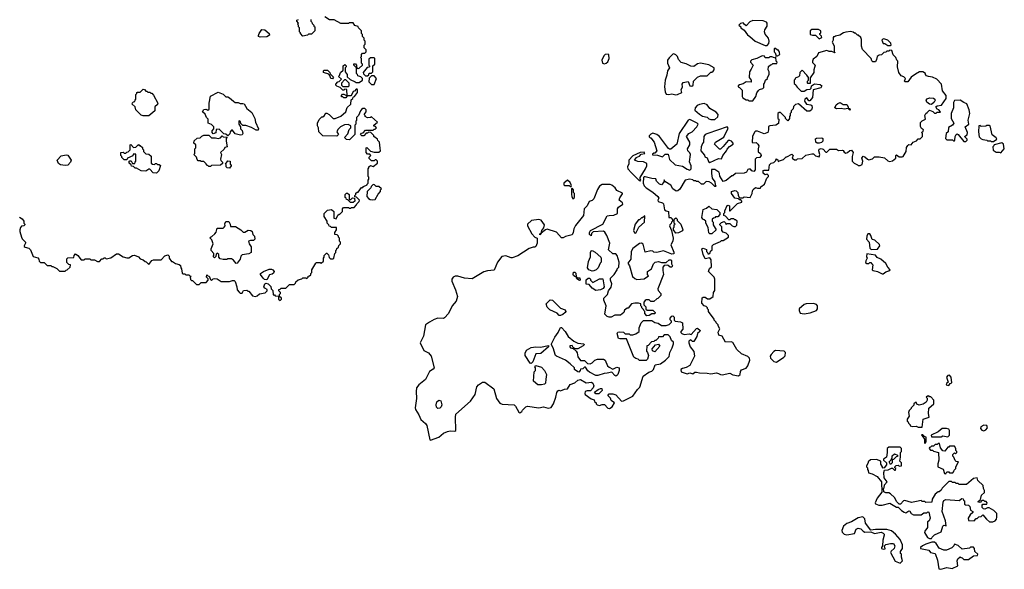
# Model space of a CAD drawing. Extents: x 1966327 to 2147849, y 395140 to 552178.
# Tile 273 of 316: x 2096057 to 2106410, y 416268 to 422041. Entities that reach past the tile are written whole.
import ezdxf

# ---------------------------------------------------------------- set-up
doc = ezdxf.new("R2010")
doc.units = 0

msp = doc.modelspace()

# ---------------------------------------------------------------- linework, layer by layer
at = {"layer": '0CON20XD'}
for points in [[(2098624, 419235), (2098635, 419268), (2098645, 419272), (2098670, 419265), (2098698, 419238), (2098700, 419215), (2098720, 419195), (2098722, 419152), (2098735, 419150), (2098745, 419140), (2098778, 419138), (2098780, 419105), (2098795, 419090), (2098810, 419105), (2098810, 419115), (2098790, 419135), (2098790, 419155), (2098800, 419165), (2098800, 419175), (2098782, 419192), (2098782, 419208), (2098795, 419210), (2098805, 419220), (2098855, 419220), (2098895, 419260), (2098945, 419260), (2098958, 419272), (2098962, 419288), (2098985, 419310), (2099025, 419320), (2099035, 419330), (2099065, 419330), (2099078, 419322), (2099090, 419335), (2099092, 419348), (2099105, 419350), (2099118, 419362), (2099120, 419375), (2099130, 419385), (2099130, 419415), (2099170, 419485), (2099175, 419490), (2099215, 419490), (2099228, 419482), (2099250, 419505), (2099250, 419535), (2099260, 419545), (2099260, 419565), (2099282, 419588), (2099288, 419588), (2099305, 419570), (2099313, 419543), (2099325, 419530), (2099355, 419530), (2099360, 419535), (2099370, 419585), (2099380, 419595), (2099380, 419615), (2099390, 419625), (2099392, 419638), (2099408, 419652), (2099412, 419668), (2099430, 419685), (2099430, 419705), (2099420, 419715), (2099420, 419745), (2099410, 419755), (2099408, 419768), (2099395, 419780), (2099370, 419785), (2099370, 419805), (2099390, 419835), (2099388, 419858), (2099335, 419860), (2099325, 419870), (2099312, 419872), (2099308, 419888), (2099290, 419905), (2099290, 419925), (2099260, 419975), (2099260, 420005), (2099295, 420040), (2099337, 420047), (2099360, 420025), (2099360, 419955), (2099385, 419950), (2099402, 419988), (2099415, 420000), (2099425, 420000), (2099450, 420025), (2099450, 420055), (2099462, 420068), (2099515, 420070), (2099525, 420060), (2099535, 420060), (2099545, 420070), (2099575, 420070), (2099600, 420095), (2099602, 420108), (2099628, 420132), (2099630, 420145), (2099598, 420178), (2099582, 420182), (2099580, 420195), (2099590, 420205), (2099592, 420218), (2099605, 420230), (2099615, 420230), (2099652, 420278), (2099665, 420280), (2099672, 420288), (2099710, 420305), (2099710, 420315), (2099720, 420325), (2099720, 420355), (2099728, 420365), (2099727, 420387), (2099720, 420395), (2099720, 420475), (2099730, 420485), (2099730, 420495), (2099745, 420510), (2099775, 420500), (2099820, 420535), (2099820, 420555), (2099805, 420570), (2099795, 420570), (2099785, 420560), (2099755, 420560), (2099732, 420582), (2099732, 420598), (2099750, 420615), (2099738, 420628), (2099715, 420630), (2099700, 420645), (2099700, 420695), (2099708, 420698), (2099745, 420660), (2099785, 420648), (2099835, 420650), (2099850, 420665), (2099848, 420692), (2099840, 420755), (2099822, 420772), (2099820, 420785), (2099780, 420815), (2099780, 420825), (2099748, 420858), (2099725, 420860), (2099715, 420850), (2099702, 420848), (2099675, 420820), (2099655, 420820), (2099640, 420835), (2099652, 420848), (2099668, 420852), (2099695, 420880), (2099775, 420880), (2099785, 420890), (2099795, 420890), (2099810, 420905), (2099798, 420918), (2099782, 420922), (2099780, 420935), (2099820, 420965), (2099755, 421020), (2099747, 421013), (2099715, 421010), (2099690, 421025), (2099690, 421035), (2099680, 421045), (2099700, 421075), (2099700, 421095), (2099685, 421110), (2099665, 421110), (2099652, 421098), (2099640, 421085), (2099620, 421035), (2099600, 421015), (2099597, 420983), (2099590, 420975), (2099590, 420945), (2099580, 420935), (2099580, 420835), (2099525, 420780), (2099493, 420783), (2099472, 420805), (2099508, 420842), (2099521, 420889), (2099540, 420905), (2099538, 420928), (2099512, 420942), (2099473, 420937), (2099430, 420915), (2099401, 420889), (2099392, 420865), (2099408, 420835), (2099392, 420818), (2099245, 420822), (2099202, 420865), (2099198, 420905), (2099188, 420925), (2099188, 420955), (2099207, 420993), (2099235, 421020), (2099245, 421020), (2099258, 421032), (2099270, 421045), (2099272, 421058), (2099285, 421060), (2099310, 421045), (2099353, 421003), (2099375, 421002), (2099435, 421028), (2099486, 421074), (2099502, 421118), (2099538, 421155), (2099542, 421198), (2099560, 421215), (2099562, 421228), (2099576, 421234), (2099610, 421275), (2099610, 421305), (2099605, 421310), (2099595, 421310), (2099578, 421292), (2099562, 421288), (2099550, 421255), (2099538, 421242), (2099500, 421240), (2099488, 421222), (2099465, 421220), (2099455, 421230), (2099442, 421232), (2099440, 421245), (2099452, 421258), (2099465, 421260), (2099500, 421240), (2099498, 421308), (2099475, 421310), (2099465, 421300), (2099455, 421300), (2099428, 421328), (2099392, 421342), (2099380, 421355), (2099380, 421365), (2099402, 421388), (2099418, 421392), (2099440, 421415), (2099410, 421445), (2099420, 421455), (2099430, 421485), (2099458, 421512), (2099460, 421555), (2099475, 421570), (2099490, 421555), (2099490, 421545), (2099480, 421535), (2099480, 421495), (2099500, 421465), (2099502, 421442), (2099532, 421412), (2099585, 421390), (2099595, 421380), (2099625, 421380), (2099660, 421405), (2099660, 421425), (2099645, 421440), (2099612, 421452), (2099610, 421465), (2099600, 421475), (2099600, 421540), (2099592, 421542), (2099570, 421565), (2099572, 421578), (2099588, 421578), (2099600, 421565), (2099600, 421540), (2099615, 421530), (2099628, 421532), (2099660, 421565), (2099660, 421575), (2099650, 421585), (2099650, 421635), (2099642, 421645), (2099650, 421655), (2099650, 421675), (2099662, 421688), (2099685, 421690), (2099700, 421705), (2099700, 421725), (2099680, 421745), (2099680, 421775), (2099690, 421785), (2099690, 421815), (2099680, 421825), (2099678, 421848), (2099660, 421865), (2099660, 421885), (2099650, 421895), (2099650, 421925), (2099620, 421955), (2099615, 421970), (2099582, 421982), (2099565, 422010), (2099525, 422010), (2099515, 422000), (2099435, 422000), (2099365, 422040), (2099315, 422040), (2099265, 422070)], [(2099120, 422045), (2099120, 422025), (2099130, 422015), (2099132, 422002), (2099150, 421985), (2099150, 421975), (2099160, 421965), (2099160, 421925), (2099125, 421890), (2099095, 421890), (2099085, 421880), (2099035, 421870), (2099010, 421895), (2099010, 421905), (2099000, 421915), (2099000, 421955), (2098990, 421965), (2098990, 421985), (2098980, 421995), (2098990, 422005), (2098970, 422025), (2098972, 422038), (2098988, 422042)], [(2103915, 421772), (2103935, 421790), (2103937, 421815), (2103929, 421849), (2103895, 421890), (2103890, 421915), (2103893, 421935), (2103918, 421975), (2103918, 422005), (2103910, 422015), (2103875, 422030), (2103765, 422032), (2103735, 422018), (2103695, 421978), (2103674, 421994), (2103665, 422010), (2103635, 422000), (2103620, 421985), (2103640, 421965), (2103640, 421955), (2103675, 421930), (2103711, 421881), (2103736, 421866), (2103790, 421815), (2103895, 421772), (2103915, 421772)], [(2098585, 421858), (2098570, 421865), (2098568, 421875), (2098577, 421895), (2098605, 421938), (2098634, 421934), (2098682, 421895), (2098685, 421880), (2098655, 421862), (2098585, 421858)], [(2100375, 417624), (2100465, 417656), (2100515, 417696), (2100555, 417714), (2100585, 417721), (2100632, 417718), (2100643, 417725), (2100639, 417865), (2100644, 417896), (2100797, 418035), (2100847, 418105), (2100864, 418186), (2100883, 418207), (2100925, 418234), (2100948, 418235), (2101043, 418165), (2101072, 418062), (2101105, 418012), (2101132, 418002), (2101255, 417994), (2101272, 417982), (2101305, 417918), (2101315, 417912), (2101338, 417925), (2101345, 417940), (2101380, 417975), (2101395, 417980), (2101516, 417964), (2101565, 417974), (2101615, 417960), (2101644, 417966), (2101670, 418005), (2101693, 418077), (2101704, 418126), (2101715, 418142), (2101725, 418148), (2101745, 418143), (2101785, 418160), (2101817, 418163), (2101845, 418208), (2101895, 418228), (2101926, 418254), (2101955, 418262), (2102015, 418228), (2102068, 418235), (2102082, 418222), (2102093, 418195), (2102088, 418175), (2102058, 418142), (2102025, 418142), (2102002, 418135), (2101998, 418115), (2102004, 418104), (2102065, 418060), (2102098, 418048), (2102102, 418032), (2102118, 418018), (2102120, 418005), (2102130, 417995), (2102155, 417988), (2102181, 417999), (2102207, 417997), (2102241, 417961), (2102260, 417955), (2102287, 417975), (2102310, 418015), (2102275, 418040), (2102270, 418065), (2102240, 418095), (2102255, 418110), (2102295, 418112), (2102325, 418100), (2102385, 418034), (2102405, 418036), (2102504, 418086), (2102552, 418158), (2102578, 418182), (2102612, 418298), (2102673, 418337), (2102705, 418348), (2102720, 418365), (2102738, 418415), (2102795, 418426), (2102847, 418465), (2102886, 418504), (2102892, 418545), (2102918, 418595), (2102930, 418635), (2102930, 418655), (2102912, 418672), (2102898, 418708), (2102875, 418730), (2102835, 418730), (2102815, 418710), (2102775, 418710), (2102770, 418695), (2102745, 418670), (2102735, 418670), (2102725, 418660), (2102702, 418658), (2102665, 418620), (2102650, 418615), (2102648, 418558), (2102660, 418545), (2102668, 418515), (2102660, 418475), (2102645, 418460), (2102575, 418460), (2102560, 418475), (2102535, 418482), (2102516, 418496), (2102438, 418688), (2102367, 418687), (2102353, 418693), (2102338, 418745), (2102345, 418758), (2102365, 418762), (2102405, 418760), (2102425, 418740), (2102465, 418740), (2102475, 418730), (2102505, 418730), (2102535, 418740), (2102570, 418765), (2102570, 418805), (2102592, 418858), (2102615, 418880), (2102705, 418880), (2102735, 418860), (2102772, 418852), (2102805, 418830), (2102855, 418828), (2102885, 418840), (2102910, 418865), (2102910, 418875), (2102898, 418888), (2102898, 418905), (2102914, 418926), (2102925, 418930), (2102937, 418917), (2102940, 418885), (2102950, 418875), (2103005, 418867), (2103026, 418856), (2103029, 418791), (2103010, 418765), (2103010, 418755), (2103020, 418745), (2103045, 418733), (2103095, 418742), (2103117, 418733), (2103174, 418796), (2103185, 418800), (2103212, 418775), (2103210, 418765), (2103184, 418746), (2103176, 418714), (2103145, 418660), (2103132, 418662), (2103115, 418678), (2103092, 418665), (2103093, 418645), (2103108, 418605), (2103146, 418555), (2103154, 418505), (2103102, 418408), (2103065, 418387), (2103025, 418378), (2103010, 418365), (2103013, 418343), (2103075, 418322), (2103105, 418332), (2103135, 418320), (2103155, 418338), (2103175, 418338), (2103205, 418330), (2103285, 418329), (2103325, 418321), (2103385, 418330), (2103405, 418326), (2103425, 418314), (2103445, 418312), (2103525, 418329), (2103555, 418311), (2103615, 418299), (2103632, 418315), (2103636, 418345), (2103646, 418364), (2103695, 418382), (2103712, 418405), (2103736, 418464), (2103732, 418485), (2103715, 418502), (2103645, 418530), (2103596, 418576), (2103555, 418650), (2103537, 418657), (2103480, 418655), (2103442, 418715), (2103408, 418728), (2103402, 418758), (2103418, 418795), (2103400, 418825), (2103400, 418835), (2103380, 418855), (2103380, 418865), (2103360, 418885), (2103360, 418895), (2103300, 418975), (2103300, 418995), (2103290, 419005), (2103290, 419015), (2103275, 419030), (2103254, 419034), (2103230, 419065), (2103232, 419118), (2103243, 419127), (2103265, 419128), (2103288, 419108), (2103315, 419110), (2103348, 419135), (2103352, 419175), (2103368, 419198), (2103367, 419317), (2103360, 419335), (2103300, 419395), (2103312, 419428), (2103330, 419445), (2103327, 419517), (2103315, 419540), (2103265, 419530), (2103243, 419575), (2103230, 419635), (2103245, 419640), (2103278, 419628), (2103280, 419605), (2103290, 419595), (2103292, 419582), (2103305, 419580), (2103318, 419592), (2103322, 419608), (2103340, 419625), (2103340, 419665), (2103352, 419678), (2103425, 419710), (2103435, 419720), (2103455, 419720), (2103510, 419755), (2103510, 419775), (2103485, 419800), (2103455, 419810), (2103440, 419825), (2103440, 419865), (2103420, 419885), (2103420, 419895), (2103435, 419910), (2103465, 419920), (2103478, 419908), (2103485, 419890), (2103495, 419900), (2103525, 419900), (2103550, 419875), (2103565, 419870), (2103585, 419870), (2103598, 419882), (2103600, 419925), (2103585, 419940), (2103575, 419940), (2103565, 419950), (2103535, 419950), (2103525, 419940), (2103515, 419940), (2103478, 419978), (2103460, 419985), (2103460, 420005), (2103470, 420015), (2103472, 420035), (2103495, 420088), (2103505, 420092), (2103520, 420085), (2103520, 420035), (2103525, 420030), (2103605, 420110), (2103650, 420125), (2103650, 420135), (2103638, 420148), (2103625, 420150), (2103615, 420160), (2103575, 420168), (2103540, 420215), (2103540, 420235), (2103575, 420248), (2103590, 420245), (2103607, 420227), (2103613, 420193), (2103625, 420170), (2103665, 420170), (2103675, 420180), (2103737, 420173), (2103760, 420215), (2103762, 420245), (2103771, 420259), (2103795, 420278), (2103815, 420270), (2103848, 420272), (2103850, 420285), (2103888, 420315), (2103913, 420377), (2103930, 420395), (2103930, 420405), (2103918, 420418), (2103895, 420410), (2103875, 420430), (2103874, 420456), (2103885, 420462), (2103935, 420460), (2103940, 420515), (2103960, 420535), (2103988, 420542), (2104008, 420562), (2104012, 420578), (2104028, 420568), (2104032, 420552), (2104048, 420558), (2104088, 420572), (2104115, 420600), (2104125, 420600), (2104175, 420630), (2104190, 420615), (2104180, 420585), (2104205, 420570), (2104225, 420570), (2104235, 420580), (2104285, 420582), (2104323, 420617), (2104385, 420632), (2104405, 420632), (2104425, 420610), (2104465, 420600), (2104470, 420625), (2104460, 420665), (2104465, 420680), (2104485, 420688), (2104505, 420680), (2104535, 420650), (2104545, 420650), (2104575, 420680), (2104645, 420682), (2104668, 420668), (2104705, 420670), (2104715, 420668), (2104725, 420650), (2104745, 420640), (2104760, 420645), (2104785, 420668), (2104805, 420670), (2104820, 420645), (2104810, 420605), (2104810, 420555), (2104830, 420535), (2104868, 420518), (2104875, 420510), (2104895, 420510), (2104915, 420520), (2104922, 420555), (2104913, 420587), (2104925, 420607), (2104945, 420602), (2104970, 420575), (2104985, 420570), (2105025, 420580), (2105045, 420600), (2105095, 420602), (2105151, 420591), (2105185, 420560), (2105203, 420553), (2105235, 420558), (2105270, 420585), (2105270, 420615), (2105275, 420620), (2105305, 420602), (2105335, 420600), (2105348, 420605), (2105378, 420655), (2105383, 420697), (2105395, 420720), (2105405, 420730), (2105430, 420725), (2105450, 420755), (2105485, 420770), (2105505, 420790), (2105525, 420790), (2105550, 420815), (2105550, 420845), (2105540, 420855), (2105558, 420872), (2105560, 420885), (2105540, 420900), (2105528, 420918), (2105528, 420962), (2105545, 420980), (2105580, 420995), (2105574, 421036), (2105584, 421056), (2105600, 421065), (2105625, 421090), (2105658, 421078), (2105675, 421060), (2105695, 421060), (2105705, 421070), (2105735, 421070), (2105740, 421075), (2105720, 421095), (2105705, 421100), (2105690, 421125), (2105705, 421138), (2105750, 421145), (2105800, 421215), (2105800, 421245), (2105760, 421295), (2105750, 421365), (2105700, 421415), (2105655, 421438), (2105613, 421443), (2105593, 421453), (2105580, 421465), (2105580, 421475), (2105555, 421492), (2105518, 421492), (2105475, 421470), (2105432, 421438), (2105395, 421390), (2105365, 421390), (2105360, 421395), (2105370, 421425), (2105355, 421440), (2105325, 421450), (2105302, 421485), (2105288, 421545), (2105290, 421605), (2105280, 421615), (2105270, 421645), (2105243, 421673), (2105228, 421718), (2105205, 421720), (2105195, 421710), (2105175, 421710), (2105165, 421700), (2105142, 421698), (2105118, 421672), (2105095, 421668), (2105072, 421655), (2105067, 421623), (2105055, 421600), (2105028, 421598), (2105018, 421608), (2105010, 421635), (2104919, 421729), (2104910, 421765), (2104908, 421835), (2104900, 421855), (2104875, 421880), (2104865, 421880), (2104845, 421900), (2104835, 421900), (2104822, 421912), (2104795, 421917), (2104745, 421912), (2104720, 421905), (2104682, 421878), (2104635, 421870), (2104625, 421860), (2104615, 421860), (2104610, 421855), (2104610, 421825), (2104600, 421805), (2104622, 421768), (2104620, 421700), (2104628, 421698), (2104628, 421692), (2104598, 421708), (2104567, 421707), (2104545, 421718), (2104458, 421692), (2104440, 421655), (2104402, 421625), (2104392, 421605), (2104395, 421590)], [(2104465, 421840), (2104490, 421855), (2104488, 421868), (2104470, 421885), (2104470, 421895), (2104480, 421905), (2104480, 421925), (2104455, 421940), (2104385, 421940), (2104370, 421925), (2104370, 421885), (2104395, 421878), (2104425, 421880), (2104465, 421840)], [(2105215, 421770), (2105220, 421775), (2105218, 421795), (2105187, 421827), (2105145, 421842), (2105132, 421838), (2105123, 421827), (2105135, 421790), (2105155, 421790), (2105185, 421770), (2105215, 421770)], [(2102205, 421579), (2102225, 421584), (2102241, 421599), (2102256, 421635), (2102252, 421672), (2102245, 421680), (2102215, 421677), (2102198, 421662), (2102177, 421615), (2102185, 421584), (2102205, 421579)], [(2102955, 421251), (2102975, 421254), (2103018, 421275), (2103011, 421305), (2103027, 421335), (2103022, 421365), (2103035, 421382), (2103085, 421392), (2103105, 421348), (2103125, 421342), (2103137, 421355), (2103142, 421395), (2103185, 421438), (2103215, 421452), (2103285, 421450), (2103325, 421490), (2103335, 421490), (2103348, 421502), (2103360, 421515), (2103360, 421535), (2103305, 421567), (2103215, 421583), (2103185, 421578), (2103145, 421550), (2103113, 421553), (2103065, 421578), (2103013, 421593), (2102984, 421624), (2102974, 421654), (2102955, 421672), (2102935, 421682), (2102925, 421678), (2102885, 421640), (2102870, 421615), (2102869, 421585), (2102888, 421535), (2102869, 421505), (2102862, 421458), (2102843, 421405), (2102837, 421335), (2102844, 421284), (2102855, 421260), (2102883, 421257), (2102915, 421264), (2102955, 421251)], [(2104025, 421660), (2104050, 421675), (2104047, 421697), (2104035, 421720), (2104025, 421720), (2104005, 421740), (2103995, 421740), (2103990, 421735), (2103990, 421705), (2104002, 421692), (2104012, 421662), (2104025, 421660)], [(2099715, 421450), (2099728, 421462), (2099732, 421478), (2099755, 421480), (2099770, 421495), (2099770, 421555), (2099790, 421575), (2099790, 421635), (2099785, 421640), (2099745, 421640), (2099730, 421625), (2099730, 421565), (2099740, 421555), (2099728, 421542), (2099712, 421538), (2099670, 421485), (2099672, 421472), (2099695, 421450), (2099715, 421450)], [(2104395, 421590), (2104422, 421565), (2104408, 421515), (2104407, 421485), (2104368, 421432), (2104368, 421372), (2104345, 421370), (2104340, 421375), (2104340, 421395), (2104350, 421405), (2104350, 421435), (2104335, 421460), (2104285, 421510), (2104260, 421485), (2104258, 421452), (2104245, 421440), (2104212, 421428), (2104210, 421415), (2104200, 421405), (2104202, 421372), (2104218, 421358), (2104220, 421345), (2104232, 421332), (2104275, 421292), (2104305, 421292), (2104333, 421307), (2104368, 421312), (2104378, 421322), (2104382, 421348), (2104415, 421368), (2104475, 421360), (2104490, 421345), (2104480, 421325), (2104400, 421305), (2104392, 421225), (2104365, 421190), (2104355, 421190), (2104335, 421220), (2104312, 421205), (2104310, 421185), (2104330, 421155), (2104375, 421148), (2104385, 421140), (2104391, 421115), (2104384, 421095), (2104365, 421080), (2104335, 421080), (2104247, 421157), (2104215, 421150), (2104192, 421128), (2104190, 421105), (2104170, 421085), (2104170, 421065), (2104160, 421055), (2104160, 421035), (2104150, 421025), (2104150, 421005), (2104135, 420980), (2104110, 421005), (2104110, 421015), (2104058, 421068), (2104042, 421068), (2104030, 421055), (2104030, 421005), (2104040, 420995), (2104035, 420950), (2104006, 420934), (2103945, 420928), (2103932, 420918), (2103932, 420885), (2103922, 420855), (2103885, 420843), (2103815, 420870), (2103795, 420870), (2103785, 420860), (2103763, 420815), (2103758, 420755), (2103765, 420748), (2103802, 420752), (2103820, 420735), (2103830, 420715), (2103822, 420685), (2103823, 420653), (2103846, 420636), (2103852, 420615), (2103840, 420595), (2103805, 420590), (2103790, 420575), (2103792, 420465), (2103775, 420448), (2103755, 420452), (2103742, 420472), (2103725, 420472), (2103714, 420466), (2103700, 420440), (2103675, 420428), (2103583, 420427), (2103555, 420400), (2103545, 420400), (2103487, 420353), (2103455, 420342), (2103419, 420399), (2103417, 420427), (2103409, 420439), (2103365, 420468), (2103332, 420468), (2103330, 420425), (2103338, 420378), (2103367, 420337), (2103370, 420305), (2103380, 420295), (2103375, 420290), (2103365, 420290), (2103330, 420325), (2103307, 420337), (2103275, 420340), (2103247, 420313), (2103225, 420312), (2103195, 420340), (2103175, 420340), (2103165, 420350), (2103145, 420350), (2103135, 420360), (2103105, 420367), (2103054, 420356), (2102999, 420261), (2102978, 420242), (2102959, 420239), (2102924, 420264), (2102903, 420303), (2102842, 420342), (2102835, 420360), (2102830, 420335), (2102805, 420307), (2102784, 420314), (2102752, 420345), (2102745, 420370), (2102705, 420372), (2102635, 420392), (2102625, 420390), (2102618, 420382), (2102612, 420325), (2102622, 420295), (2102644, 420274), (2102715, 420228), (2102768, 420185), (2102777, 420165), (2102768, 420145), (2102770, 420130), (2102815, 420117), (2102825, 420108), (2102838, 420045), (2102853, 420033), (2102880, 420025), (2102882, 419962), (2102902, 419962), (2102918, 419948), (2102920, 419925), (2102910, 419915), (2102908, 419902), (2102892, 419888), (2102890, 419875), (2102910, 419825), (2102927, 419745), (2102923, 419715), (2102902, 419675), (2102935, 419600), (2102935, 419580), (2102915, 419578), (2102825, 419613), (2102755, 419597), (2102725, 419598), (2102715, 419608), (2102695, 419612), (2102635, 419600), (2102612, 419682), (2102595, 419692), (2102575, 419690), (2102504, 419636), (2102488, 419605), (2102482, 419525), (2102450, 419485), (2102468, 419455), (2102502, 419345), (2102524, 419324), (2102545, 419312), (2102622, 419318), (2102668, 419352), (2102660, 419365), (2102658, 419395), (2102700, 419425), (2102720, 419475), (2102740, 419495), (2102775, 419502), (2102805, 419492), (2102855, 419490), (2102885, 419518), (2102905, 419520), (2102912, 419512), (2102912, 419475), (2102920, 419455), (2102915, 419440), (2102895, 419440), (2102875, 419460), (2102865, 419462), (2102835, 419460), (2102818, 419442), (2102818, 419405), (2102828, 419365), (2102768, 419215), (2102772, 419195), (2102800, 419165), (2102800, 419145), (2102768, 419112), (2102755, 419110), (2102725, 419080), (2102695, 419080), (2102675, 419100), (2102645, 419100), (2102635, 419090), (2102620, 419075), (2102620, 419045), (2102640, 419025), (2102642, 419002), (2102655, 418990), (2102715, 418990), (2102740, 418965), (2102735, 418950), (2102705, 418950), (2102677, 418933), (2102652, 418932), (2102630, 418955), (2102630, 418975), (2102620, 418985), (2102618, 418998), (2102600, 419015), (2102600, 419025), (2102590, 419035), (2102590, 419055), (2102565, 419062), (2102525, 419062), (2102490, 419055), (2102455, 419010), (2102445, 419010), (2102415, 418990), (2102410, 418965), (2102375, 418938), (2102315, 418937), (2102275, 418917), (2102255, 418916), (2102233, 418923), (2102208, 418948), (2102223, 419035), (2102200, 419095), (2102200, 419115), (2102237, 419153), (2102248, 419192), (2102277, 419233), (2102282, 419265), (2102270, 419305), (2102270, 419325), (2102308, 419365), (2102340, 419415), (2102340, 419425), (2102358, 419442), (2102360, 419495), (2102340, 419565), (2102325, 419580), (2102293, 419583), (2102250, 419625), (2102262, 419695), (2102230, 419775), (2102209, 419809), (2102195, 419818), (2102088, 419812), (2102070, 419795), (2102065, 419770), (2102050, 419785), (2102050, 419805), (2102060, 419825), (2102187, 419893), (2102235, 419980), (2102254, 419986), (2102305, 419988), (2102343, 420005), (2102344, 420056), (2102355, 420072), (2102398, 420105), (2102396, 420116), (2102362, 420145), (2102369, 420171), (2102397, 420213), (2102395, 420220), (2102337, 420247), (2102318, 420275), (2102284, 420304), (2102265, 420310), (2102181, 420309), (2102155, 420292), (2102132, 420258), (2102095, 420160), (2102077, 420143), (2102045, 420132), (2102025, 420087), (2101993, 420055), (2101984, 419985), (2101901, 419879), (2101884, 419845), (2101876, 419804), (2101865, 419782), (2101796, 419764), (2101770, 419750), (2101755, 419751), (2101700, 419810), (2101605, 419840), (2101586, 419834), (2101540, 419800), (2101525, 419780), (2101525, 419790), (2101540, 419800), (2101548, 419825), (2101569, 419855), (2101574, 419885), (2101541, 419935), (2101515, 419943), (2101438, 419932), (2101397, 419895), (2101397, 419875), (2101443, 419793), (2101475, 419758), (2101500, 419745), (2101499, 419695), (2101485, 419658), (2101475, 419650), (2101455, 419650), (2101415, 419637), (2101295, 419562), (2101235, 419541), (2101225, 419540), (2101168, 419562), (2101128, 419552), (2101082, 419495), (2101045, 419410), (2100975, 419403), (2100938, 419392), (2100815, 419318), (2100735, 419327), (2100665, 419348), (2100635, 419346), (2100614, 419335), (2100601, 419315), (2100601, 419295), (2100639, 419205), (2100661, 419135), (2100648, 419085), (2100603, 419037), (2100565, 418955), (2100525, 418909), (2100515, 418902), (2100455, 418904), (2100415, 418891), (2100365, 418864), (2100323, 418835), (2100303, 418715), (2100268, 418645), (2100306, 418566), (2100355, 418542), (2100385, 418505), (2100417, 418385), (2100405, 418370), (2100365, 418347), (2100325, 418263), (2100255, 418206), (2100231, 418175), (2100225, 418135), (2100229, 418061), (2100214, 417965), (2100218, 417945), (2100255, 417890), (2100275, 417840), (2100325, 417800), (2100337, 417777), (2100368, 417628), (2100375, 417624)], [(2103765, 421190), (2103797, 421235), (2103808, 421272), (2103824, 421296), (2103835, 421308), (2103872, 421318), (2103882, 421328), (2103880, 421365), (2103890, 421375), (2103900, 421405), (2103920, 421425), (2103920, 421435), (2103938, 421465), (2103937, 421495), (2103928, 421515), (2103932, 421548), (2103952, 421568), (2103965, 421570), (2103975, 421580), (2104018, 421582), (2104020, 421595), (2104010, 421605), (2104008, 421648), (2103995, 421640), (2103965, 421650), (2103945, 421650), (2103935, 421640), (2103895, 421640), (2103888, 421658), (2103865, 421660), (2103807, 421633), (2103755, 421620), (2103740, 421605), (2103740, 421595), (2103768, 421565), (2103749, 421521), (2103730, 421495), (2103728, 421435), (2103750, 421405), (2103750, 421385), (2103695, 421388), (2103665, 421368), (2103625, 421358), (2103610, 421345), (2103610, 421335), (2103625, 421330), (2103655, 421300), (2103653, 421233), (2103660, 421220), (2103695, 421200), (2103715, 421200), (2103725, 421190), (2103765, 421190)], [(2099345, 421420), (2099330, 421425), (2099320, 421455), (2099308, 421468), (2099250, 421485), (2099250, 421505), (2099255, 421510), (2099295, 421510), (2099320, 421485), (2099322, 421472), (2099358, 421438), (2099345, 421420)], [(2099515, 421340), (2099520, 421345), (2099520, 421375), (2099485, 421410), (2099472, 421408), (2099440, 421375), (2099440, 421355), (2099455, 421340), (2099515, 421340)], [(2099785, 421360), (2099810, 421425), (2099785, 421450), (2099755, 421450), (2099733, 421427), (2099728, 421388), (2099755, 421360), (2099785, 421360)], [(2097415, 421030), (2097355, 421032), (2097335, 421040), (2097280, 421095), (2097270, 421125), (2097240, 421155), (2097242, 421168), (2097255, 421180), (2097268, 421182), (2097270, 421195), (2097280, 421205), (2097280, 421255), (2097290, 421265), (2097290, 421275), (2097295, 421280), (2097325, 421280), (2097355, 421310), (2097368, 421308), (2097385, 421290), (2097395, 421290), (2097405, 421280), (2097425, 421280), (2097435, 421270), (2097445, 421270), (2097465, 421250), (2097510, 421165), (2097505, 421150), (2097480, 421125), (2097480, 421085), (2097415, 421030)], [(2098245, 420820), (2098225, 420840), (2098202, 420842), (2098155, 420890), (2098122, 420888), (2098118, 420852), (2098092, 420842), (2098080, 420855), (2098080, 420875), (2098100, 420895), (2098100, 420915), (2098075, 420940), (2098040, 420955), (2098040, 420995), (2098020, 421015), (2098008, 421048), (2097980, 421075), (2097995, 421098), (2098015, 421100), (2098035, 421090), (2098048, 421102), (2098048, 421165), (2098063, 421237), (2098145, 421280), (2098198, 421258), (2098225, 421230), (2098245, 421230), (2098265, 421220), (2098304, 421184), (2098323, 421173), (2098355, 421172), (2098375, 421162), (2098405, 421162), (2098416, 421156), (2098445, 421108), (2098498, 421065), (2098528, 421005), (2098538, 420965), (2098570, 420895), (2098565, 420880), (2098545, 420880), (2098495, 420908), (2098435, 420930), (2098405, 420930), (2098382, 420952), (2098378, 420968), (2098365, 420980), (2098360, 420975), (2098360, 420945), (2098380, 420915), (2098380, 420895), (2098397, 420877), (2098402, 420845), (2098398, 420832), (2098378, 420828), (2098323, 420843), (2098295, 420880), (2098285, 420880), (2098270, 420865), (2098268, 420842), (2098245, 420820)], [(2103323, 420993), (2103365, 420993), (2103398, 421022), (2103402, 421045), (2103379, 421069), (2103315, 421110), (2103285, 421148), (2103255, 421160), (2103205, 421152), (2103181, 421139), (2103158, 421115), (2103155, 421090), (2103205, 421048), (2103238, 421028), (2103287, 421017), (2103305, 421000), (2103323, 420993)], [(2104785, 421092), (2104770, 421110), (2104725, 421101), (2104693, 421107), (2104644, 421104), (2104627, 421115), (2104642, 421148), (2104658, 421162), (2104685, 421172), (2104715, 421152), (2104755, 421150), (2104770, 421125), (2104770, 421110), (2104785, 421110), (2104790, 421095), (2104785, 421092)], [(2105645, 421152), (2105623, 421153), (2105594, 421174), (2105587, 421195), (2105599, 421211), (2105625, 421220), (2105666, 421216), (2105680, 421205), (2105682, 421195), (2105672, 421175), (2105645, 421152)], [(2106005, 420760), (2106020, 420775), (2106020, 420785), (2105990, 420815), (2106018, 420832), (2106022, 420855), (2106000, 420915), (2106038, 420945), (2106030, 420985), (2106048, 421055), (2106042, 421095), (2106015, 421158), (2105985, 421170), (2105947, 421197), (2105888, 421192), (2105877, 421173), (2105877, 421115), (2105850, 421055), (2105852, 421005), (2105880, 420955), (2105866, 420934), (2105822, 420908), (2105820, 420865), (2105800, 420845), (2105790, 420795), (2105805, 420780), (2105865, 420780), (2105875, 420770), (2105885, 420770), (2105890, 420775), (2105892, 420815), (2105904, 420836), (2105915, 420842), (2105926, 420836), (2105985, 420760), (2106005, 420760)], [(2103105, 420462), (2103117, 420475), (2103117, 420505), (2103099, 420549), (2103110, 420625), (2103105, 420642), (2103083, 420665), (2103078, 420685), (2103102, 420725), (2103103, 420755), (2103068, 420815), (2103092, 420845), (2103128, 420865), (2103177, 420915), (2103192, 420945), (2103182, 420955), (2103105, 420993), (2103085, 420987), (2102990, 420845), (2102966, 420734), (2102905, 420681), (2102890, 420680), (2102878, 420688), (2102784, 420814), (2102755, 420837), (2102715, 420848), (2102695, 420840), (2102675, 420820), (2102675, 420810), (2102685, 420800), (2102695, 420800), (2102730, 420755), (2102758, 420665), (2102735, 420640), (2102725, 420640), (2102712, 420628), (2102712, 420622), (2102765, 420618), (2102815, 420600), (2102845, 420630), (2102875, 420630), (2102891, 420571), (2102948, 420518), (2103025, 420502), (2103075, 420470), (2103105, 420462)], [(2103315, 420542), (2103405, 420582), (2103435, 420580), (2103450, 420615), (2103490, 420665), (2103495, 420680), (2103521, 420709), (2103560, 420735), (2103560, 420745), (2103540, 420765), (2103525, 420772), (2103505, 420772), (2103455, 420708), (2103425, 420680), (2103415, 420680), (2103363, 420733), (2103372, 420755), (2103461, 420809), (2103507, 420903), (2103497, 420917), (2103294, 420846), (2103266, 420834), (2103252, 420815), (2103248, 420755), (2103235, 420740), (2103223, 420707), (2103220, 420665), (2103257, 420617), (2103262, 420602), (2103285, 420590), (2103301, 420551), (2103315, 420542)], [(2106295, 420760), (2106330, 420785), (2106325, 420800), (2106283, 420833), (2106260, 420925), (2106255, 420930), (2106225, 420930), (2106215, 420922), (2106165, 420920), (2106155, 420930), (2106142, 420928), (2106138, 420865), (2106145, 420810), (2106165, 420790), (2106183, 420783), (2106227, 420777), (2106235, 420770), (2106265, 420770), (2106275, 420760), (2106295, 420760)], [(2098065, 420500), (2098045, 420500), (2098035, 420510), (2098025, 420510), (2098018, 420528), (2097995, 420550), (2097965, 420550), (2097955, 420560), (2097935, 420560), (2097922, 420572), (2097918, 420598), (2097890, 420625), (2097900, 420635), (2097900, 420685), (2097910, 420695), (2097910, 420725), (2097890, 420745), (2097892, 420768), (2097922, 420798), (2097955, 420800), (2097972, 420818), (2097995, 420828), (2098045, 420830), (2098075, 420800), (2098115, 420802), (2098145, 420792), (2098168, 420802), (2098185, 420820), (2098195, 420810), (2098238, 420808), (2098230, 420795), (2098230, 420765), (2098240, 420705), (2098215, 420700), (2098208, 420682), (2098170, 420645), (2098180, 420625), (2098170, 420575), (2098173, 420563), (2098190, 420545), (2098188, 420532), (2098167, 420513), (2098075, 420510), (2098065, 420500)], [(2104465, 420743), (2104444, 420744), (2104428, 420755), (2104425, 420790), (2104435, 420798), (2104492, 420802), (2104502, 420792), (2104502, 420765), (2104488, 420752), (2104465, 420743)], [(2106375, 420642), (2106410, 420685), (2106400, 420735), (2106385, 420748), (2106302, 420728), (2106300, 420715), (2106290, 420705), (2106292, 420672), (2106325, 420650), (2106355, 420650), (2106375, 420642)], [(2097495, 420430), (2097462, 420432), (2097425, 420470), (2097415, 420470), (2097385, 420450), (2097333, 420453), (2097285, 420480), (2097272, 420482), (2097255, 420500), (2097232, 420502), (2097228, 420518), (2097210, 420535), (2097210, 420555), (2097215, 420560), (2097228, 420558), (2097245, 420530), (2097268, 420532), (2097270, 420545), (2097280, 420555), (2097278, 420628), (2097252, 420628), (2097248, 420612), (2097192, 420588), (2097185, 420570), (2097155, 420570), (2097130, 420595), (2097130, 420605), (2097120, 420615), (2097120, 420645), (2097145, 420650), (2097155, 420640), (2097175, 420640), (2097185, 420650), (2097198, 420652), (2097220, 420675), (2097220, 420725), (2097225, 420730), (2097255, 420700), (2097278, 420702), (2097305, 420730), (2097315, 420720), (2097325, 420720), (2097348, 420698), (2097350, 420685), (2097360, 420675), (2097360, 420655), (2097382, 420632), (2097415, 420630), (2097438, 420608), (2097440, 420535), (2097452, 420522), (2097475, 420520), (2097485, 420530), (2097495, 420530), (2097505, 420520), (2097525, 420520), (2097538, 420508), (2097520, 420455), (2097495, 420430)], [(2102585, 420350), (2102590, 420355), (2102580, 420365), (2102580, 420385), (2102637, 420475), (2102650, 420505), (2102652, 420532), (2102617, 420547), (2102555, 420552), (2102520, 420565), (2102537, 420583), (2102540, 420595), (2102575, 420608), (2102592, 420628), (2102630, 420635), (2102625, 420650), (2102583, 420647), (2102505, 420610), (2102463, 420567), (2102462, 420528), (2102448, 420495), (2102450, 420475), (2102491, 420431), (2102572, 420352), (2102585, 420350)], [(2096535, 420508), (2096485, 420518), (2096465, 420530), (2096450, 420565), (2096495, 420610), (2096545, 420620), (2096565, 420618), (2096598, 420565), (2096592, 420545), (2096565, 420512), (2096535, 420508)], [(2098265, 420482), (2098240, 420485), (2098230, 420495), (2098230, 420515), (2098220, 420525), (2098245, 420560), (2098270, 420555), (2098270, 420525), (2098280, 420515), (2098280, 420505), (2098265, 420482)], [(2101855, 420290), (2101860, 420295), (2101857, 420307), (2101845, 420330), (2101817, 420357), (2101780, 420325), (2101777, 420307), (2101785, 420298), (2101835, 420300), (2101845, 420290), (2101855, 420290)], [(2099565, 420120), (2099535, 420120), (2099508, 420148), (2099492, 420152), (2099490, 420165), (2099480, 420175), (2099480, 420205), (2099492, 420218), (2099505, 420220), (2099520, 420205), (2099522, 420152), (2099538, 420152), (2099555, 420170), (2099578, 420168), (2099580, 420135), (2099565, 420120)], [(2099765, 420148), (2099795, 420152), (2099825, 420210), (2099850, 420235), (2099850, 420255), (2099860, 420265), (2099835, 420290), (2099805, 420290), (2099788, 420308), (2099775, 420310), (2099752, 420288), (2099750, 420275), (2099710, 420235), (2099708, 420185), (2099724, 420164), (2099743, 420153), (2099765, 420148)], [(2101875, 420160), (2101890, 420175), (2101890, 420215), (2101880, 420225), (2101880, 420255), (2101865, 420270), (2101860, 420265), (2101860, 420205), (2101863, 420183), (2101875, 420160)], [(2103335, 419790), (2103315, 419790), (2103303, 419803), (2103297, 419857), (2103273, 419903), (2103270, 419925), (2103255, 419940), (2103240, 419945), (2103228, 419965), (2103244, 420046), (2103278, 420062), (2103305, 420082), (2103336, 420056), (2103389, 420049), (2103420, 420015), (2103420, 419995), (2103398, 419972), (2103375, 419970), (2103365, 419960), (2103352, 419958), (2103340, 419945), (2103340, 419925), (2103350, 419915), (2103350, 419885), (2103380, 419835), (2103335, 419790)], [(2096057, 419967), (2096085, 419950), (2096100, 419925), (2096100, 419905), (2096110, 419895), (2096110, 419885), (2096100, 419875), (2096078, 419872), (2096065, 419860), (2096058, 419835), (2096058, 419815), (2096078, 419755), (2096085, 419740), (2096120, 419705), (2096120, 419695), (2096103, 419667), (2096105, 419660), (2096115, 419650), (2096155, 419640), (2096170, 419625), (2096200, 419555), (2096248, 419538), (2096260, 419525), (2096263, 419503), (2096275, 419490), (2096315, 419490), (2096345, 419460), (2096385, 419460), (2096395, 419450), (2096405, 419450), (2096447, 419427), (2096475, 419400), (2096535, 419400), (2096545, 419410), (2096558, 419412), (2096588, 419442), (2096590, 419465), (2096575, 419470), (2096552, 419492), (2096552, 419528), (2096565, 419540), (2096628, 419542), (2096630, 419565), (2096645, 419580), (2096670, 419565), (2096705, 419520), (2096735, 419520), (2096745, 419530), (2096795, 419530), (2096805, 419520), (2096845, 419520), (2096875, 419500), (2096898, 419502), (2096922, 419528), (2096935, 419530), (2096945, 419540), (2096955, 419540), (2096965, 419530), (2097015, 419540), (2097075, 419580), (2097095, 419580), (2097145, 419550), (2097185, 419540), (2097205, 419540), (2097245, 419563), (2097266, 419566), (2097305, 419550), (2097325, 419530), (2097355, 419520), (2097375, 419500), (2097388, 419498), (2097415, 419470), (2097448, 419512), (2097465, 419520), (2097545, 419520), (2097585, 419560), (2097615, 419570), (2097628, 419558), (2097630, 419535), (2097655, 419500), (2097665, 419500), (2097695, 419480), (2097735, 419470), (2097748, 419458), (2097750, 419435), (2097760, 419425), (2097765, 419380), (2097775, 419370), (2097795, 419370), (2097805, 419360), (2097835, 419360), (2097845, 419350), (2097858, 419348), (2097850, 419335), (2097852, 419312), (2097865, 419300), (2097875, 419300), (2097915, 419260), (2097945, 419260), (2097965, 419280), (2098018, 419282), (2098040, 419305), (2098038, 419318), (2098020, 419335), (2098025, 419360), (2098035, 419350), (2098048, 419348), (2098062, 419312), (2098075, 419300), (2098092, 419318), (2098105, 419322), (2098135, 419318), (2098175, 419292), (2098195, 419290), (2098265, 419291), (2098295, 419303), (2098312, 419302), (2098322, 419292), (2098342, 419235), (2098343, 419203), (2098365, 419178), (2098375, 419170), (2098395, 419170), (2098412, 419198), (2098445, 419200), (2098455, 419190), (2098468, 419188), (2098505, 419140), (2098535, 419132), (2098555, 419140), (2098578, 419162), (2098637, 419173), (2098658, 419192), (2098658, 419208), (2098635, 419220), (2098624, 419235)], [(2098335, 419480), (2098306, 419516), (2098285, 419528), (2098245, 419530), (2098235, 419522), (2098195, 419522), (2098165, 419530), (2098150, 419545), (2098150, 419575), (2098135, 419590), (2098122, 419578), (2098120, 419555), (2098105, 419540), (2098090, 419555), (2098100, 419565), (2098100, 419585), (2098070, 419615), (2098070, 419635), (2098092, 419685), (2098078, 419728), (2098060, 419745), (2098062, 419758), (2098078, 419762), (2098109, 419791), (2098122, 419808), (2098135, 419850), (2098195, 419852), (2098209, 419861), (2098218, 419875), (2098213, 419897), (2098225, 419920), (2098255, 419920), (2098270, 419895), (2098275, 419870), (2098325, 419870), (2098383, 419833), (2098408, 419808), (2098425, 419808), (2098461, 419829), (2098488, 419828), (2098500, 419815), (2098510, 419785), (2098527, 419767), (2098530, 419735), (2098515, 419720), (2098485, 419722), (2098462, 419715), (2098470, 419685), (2098490, 419655), (2098490, 419595), (2098467, 419583), (2098395, 419570), (2098383, 419557), (2098376, 419524), (2098345, 419482), (2098335, 419480)], [(2102535, 419800), (2102567, 419863), (2102626, 419914), (2102630, 419980), (2102605, 419960), (2102595, 419960), (2102575, 419940), (2102565, 419940), (2102530, 419895), (2102512, 419825), (2102522, 419802), (2102535, 419800)], [(2102955, 419800), (2102930, 419835), (2102930, 419855), (2102937, 419863), (2102940, 419885), (2102950, 419895), (2102940, 419905), (2102940, 419945), (2102955, 419960), (2102970, 419945), (2102972, 419932), (2103008, 419895), (2103030, 419835), (2103028, 419822), (2102985, 419802), (2102955, 419800)], [(2105018, 419628), (2105075, 419630), (2105100, 419665), (2105098, 419678), (2105050, 419725), (2105022, 419732), (2105008, 419775), (2104995, 419790), (2104975, 419790), (2104963, 419767), (2104960, 419735), (2104990, 419705), (2104995, 419640), (2105005, 419630), (2105018, 419628)], [(2102075, 419400), (2102043, 419413), (2102028, 419435), (2102038, 419502), (2102059, 419551), (2102060, 419595), (2102067, 419613), (2102075, 419618), (2102109, 419599), (2102166, 419546), (2102170, 419535), (2102170, 419495), (2102160, 419485), (2102140, 419435), (2102120, 419415), (2102095, 419402), (2102075, 419400)], [(2105125, 419370), (2105135, 419372), (2105165, 419392), (2105197, 419403), (2105210, 419415), (2105185, 419440), (2105165, 419480), (2105110, 419525), (2105074, 419544), (2105055, 419568), (2104965, 419580), (2104960, 419555), (2104968, 419535), (2104953, 419507), (2104952, 419492), (2104965, 419480), (2104985, 419480), (2104995, 419490), (2105005, 419490), (2105018, 419478), (2105028, 419465), (2105022, 419415), (2105030, 419405), (2105075, 419397), (2105125, 419370)], [(2098655, 419310), (2098633, 419313), (2098617, 419327), (2098590, 419365), (2098590, 419375), (2098620, 419395), (2098681, 419419), (2098705, 419422), (2098720, 419415), (2098732, 419395), (2098725, 419380), (2098712, 419368), (2098685, 419360), (2098655, 419310)], [(2101945, 419300), (2101915, 419320), (2101910, 419340), (2101895, 419342), (2101882, 419355), (2101878, 419365), (2101882, 419388), (2101895, 419390), (2101905, 419380), (2101910, 419340), (2101925, 419330), (2101948, 419328), (2101950, 419305), (2101945, 419300)], [(2102115, 419198), (2102075, 419222), (2102045, 419260), (2102012, 419262), (2102015, 419310), (2102033, 419327), (2102047, 419327), (2102060, 419315), (2102060, 419305), (2102085, 419282), (2102155, 419318), (2102188, 419318), (2102202, 419235), (2102193, 419217), (2102165, 419202), (2102115, 419198)], [(2101745, 418933), (2101730, 418935), (2101707, 418957), (2101630, 418995), (2101605, 419022), (2101592, 419055), (2101635, 419098), (2101660, 419095), (2101745, 419012), (2101793, 418993), (2101798, 418975), (2101792, 418965), (2101767, 418943), (2101745, 418933)], [(2104305, 418952), (2104369, 418961), (2104435, 418988), (2104446, 419004), (2104447, 419037), (2104435, 419050), (2104405, 419060), (2104325, 419058), (2104305, 419048), (2104252, 419005), (2104252, 418985), (2104265, 418960), (2104305, 418952)], [(2102325, 418298), (2102315, 418302), (2102285, 418340), (2102235, 418328), (2102204, 418326), (2102136, 418304), (2102115, 418302), (2102047, 418337), (2102031, 418351), (2102005, 418390), (2101995, 418390), (2101977, 418373), (2101955, 418370), (2101950, 418355), (2101935, 418340), (2101925, 418342), (2101890, 418365), (2101890, 418385), (2101847, 418427), (2101795, 418464), (2101700, 418505), (2101690, 418515), (2101666, 418595), (2101648, 418625), (2101648, 418635), (2101684, 418705), (2101719, 418755), (2101735, 418792), (2101745, 418807), (2101755, 418807), (2101794, 418764), (2101824, 418714), (2101884, 418664), (2101925, 418644), (2101990, 418635), (2101992, 418625), (2101982, 418615), (2101925, 418583), (2101902, 418582), (2101878, 418598), (2101865, 418617), (2101840, 418615), (2101840, 418605), (2101850, 418595), (2101878, 418588), (2101910, 418560), (2101920, 418540), (2101925, 418500), (2101955, 418460), (2101995, 418462), (2102028, 418428), (2102055, 418426), (2102075, 418437), (2102104, 418466), (2102134, 418476), (2102194, 418474), (2102214, 418464), (2102238, 418405), (2102255, 418390), (2102295, 418370), (2102335, 418392), (2102360, 418385), (2102360, 418355), (2102347, 418315), (2102335, 418302), (2102325, 418298)], [(2101435, 418430), (2101425, 418432), (2101373, 418515), (2101372, 418538), (2101385, 418568), (2101435, 418596), (2101485, 418603), (2101535, 418600), (2101618, 418618), (2101616, 418604), (2101536, 418534), (2101485, 418530), (2101452, 418448), (2101435, 418430)], [(2102735, 418552), (2102711, 418561), (2102708, 418585), (2102743, 418627), (2102775, 418632), (2102787, 418613), (2102735, 418552)], [(2104015, 418443), (2104092, 418495), (2104105, 418510), (2104110, 418545), (2104095, 418560), (2104005, 418566), (2103985, 418554), (2103960, 418525), (2103949, 418505), (2103950, 418485), (2103985, 418452), (2104015, 418443)], [(2101545, 418204), (2101504, 418204), (2101460, 418245), (2101468, 418342), (2101480, 418355), (2101480, 418385), (2101472, 418395), (2101483, 418407), (2101545, 418392), (2101577, 418357), (2101598, 418315), (2101588, 418265), (2101587, 418223), (2101575, 418212), (2101545, 418204)], [(2105825, 418200), (2105842, 418218), (2105860, 418225), (2105852, 418285), (2105835, 418307), (2105815, 418302), (2105802, 418285), (2105820, 418235), (2105802, 418218), (2105800, 418205), (2105825, 418200)], [(2102145, 418110), (2102115, 418110), (2102102, 418128), (2102140, 418155), (2102165, 418168), (2102177, 418167), (2102180, 418145), (2102145, 418110)], [(2100455, 417957), (2100441, 417971), (2100436, 417995), (2100442, 418028), (2100465, 418046), (2100485, 418038), (2100496, 417995), (2100490, 417975), (2100475, 417959), (2100455, 417957)], [(2105545, 417760), (2105557, 417843), (2105620, 417865), (2105612, 417905), (2105615, 417960), (2105670, 418005), (2105670, 418045), (2105638, 418078), (2105625, 418080), (2105615, 418090), (2105602, 418088), (2105590, 418075), (2105600, 418065), (2105600, 418045), (2105588, 418025), (2105557, 418003), (2105515, 417992), (2105492, 418002), (2105485, 418020), (2105475, 418020), (2105460, 418005), (2105458, 417992), (2105430, 417965), (2105430, 417955), (2105410, 417935), (2105402, 417915), (2105408, 417875), (2105390, 417845), (2105390, 417825), (2105400, 417815), (2105402, 417802), (2105420, 417785), (2105420, 417775), (2105445, 417768), (2105482, 417772), (2105505, 417760), (2105545, 417760)], [(2105815, 417660), (2105832, 417678), (2105832, 417725), (2105825, 417740), (2105803, 417747), (2105755, 417748), (2105715, 417712), (2105640, 417675), (2105645, 417660), (2105745, 417660), (2105765, 417668), (2105815, 417660)], [(2106195, 417722), (2106215, 417732), (2106232, 417755), (2106225, 417777), (2106195, 417782), (2106162, 417765), (2106160, 417745), (2106175, 417730), (2106195, 417722)], [(2105575, 417590), (2105590, 417605), (2105590, 417655), (2105572, 417662), (2105555, 417680), (2105540, 417680), (2105570, 417635), (2105570, 417595), (2105575, 417590)], [(2105645, 416590), (2105650, 416605), (2105675, 416630), (2105745, 416660), (2105765, 416722), (2105775, 416730), (2105798, 416725), (2105790, 416775), (2105757, 416875), (2105768, 416972), (2105775, 416990), (2105795, 417002), (2105935, 416990), (2105965, 417010), (2105978, 417008), (2105980, 416995), (2105990, 416985), (2105992, 416952), (2106003, 416943), (2106035, 416940), (2106047, 416927), (2106055, 416890), (2106080, 416875), (2106080, 416865), (2106051, 416839), (2106030, 416805), (2106035, 416780), (2106092, 416778), (2106115, 416800), (2106125, 416800), (2106143, 416817), (2106167, 416823), (2106185, 416840), (2106222, 416795), (2106256, 416766), (2106290, 416765), (2106315, 416778), (2106328, 416795), (2106332, 416815), (2106330, 416855), (2106300, 416885), (2106252, 416912), (2106235, 416912), (2106205, 416898), (2106191, 416901), (2106178, 416918), (2106178, 416942), (2106185, 416950), (2106228, 416952), (2106230, 416965), (2106218, 416978), (2106205, 416980), (2106195, 416990), (2106175, 416990), (2106155, 416970), (2106130, 416975), (2106158, 417002), (2106170, 417045), (2106200, 417075), (2106200, 417095), (2106190, 417115), (2106188, 417148), (2106132, 417202), (2106125, 417230), (2106085, 417220), (2106012, 417158), (2105935, 417160), (2105925, 417170), (2105905, 417170), (2105895, 417180), (2105865, 417180), (2105855, 417190), (2105825, 417190), (2105755, 417120), (2105745, 417100), (2105725, 417080), (2105715, 417080), (2105682, 417055), (2105652, 417005), (2105648, 416972), (2105585, 416970), (2105575, 416980), (2105545, 416980), (2105535, 416990), (2105488, 416978), (2105435, 416968), (2105365, 416990), (2105350, 416985), (2105318, 416952), (2105305, 416950), (2105280, 416975), (2105255, 417020), (2105215, 417060), (2105195, 417070), (2105165, 417070), (2105142, 417082), (2105140, 417115), (2105147, 417123), (2105150, 417155), (2105180, 417185), (2105148, 417228), (2105142, 417285), (2105152, 417308), (2105189, 417311), (2105225, 417330), (2105235, 417330), (2105255, 417310), (2105265, 417310), (2105270, 417325), (2105260, 417335), (2105260, 417345), (2105272, 417358), (2105295, 417360), (2105305, 417350), (2105330, 417355), (2105330, 417385), (2105312, 417405), (2105320, 417445), (2105320, 417495), (2105330, 417505), (2105328, 417538), (2105315, 417550), (2105195, 417550), (2105180, 417535), (2105180, 417495), (2105170, 417445), (2105140, 417425), (2105140, 417415), (2105170, 417385), (2105170, 417365), (2105148, 417332), (2105135, 417330), (2105130, 417335), (2105130, 417345), (2105113, 417373), (2105110, 417405), (2105065, 417422), (2105002, 417418), (2104980, 417395), (2104980, 417385), (2104960, 417355), (2104960, 417345), (2104970, 417335), (2104970, 417315), (2104980, 417305), (2104982, 417282), (2105022, 417272), (2105073, 417243), (2105120, 417185), (2105122, 417078), (2105074, 417015), (2105052, 416965), (2105054, 416954), (2105092, 416942), (2105125, 416940), (2105205, 416963), (2105275, 416921), (2105295, 416920), (2105330, 416885), (2105358, 416868), (2105375, 416862), (2105405, 416882), (2105418, 416878), (2105432, 416855), (2105455, 416838), (2105535, 416840), (2105565, 416860), (2105595, 416860), (2105600, 416865), (2105605, 416870), (2105618, 416868), (2105632, 416805), (2105620, 416775), (2105603, 416767), (2105602, 416705), (2105573, 416667), (2105570, 416655), (2105601, 416601), (2105625, 416590), (2105645, 416590)], [(2105795, 417270), (2105805, 417290), (2105825, 417290), (2105835, 417280), (2105868, 417282), (2105880, 417295), (2105882, 417308), (2105900, 417325), (2105900, 417345), (2105930, 417395), (2105905, 417400), (2105892, 417412), (2105880, 417445), (2105870, 417455), (2105870, 417475), (2105885, 417490), (2105898, 417482), (2105910, 417495), (2105910, 417505), (2105900, 417515), (2105900, 417535), (2105885, 417560), (2105835, 417560), (2105825, 417550), (2105815, 417550), (2105785, 417510), (2105765, 417512), (2105738, 417545), (2105728, 417588), (2105715, 417590), (2105705, 417580), (2105682, 417578), (2105665, 417560), (2105645, 417560), (2105635, 417550), (2105622, 417548), (2105620, 417535), (2105635, 417520), (2105655, 417520), (2105665, 417510), (2105718, 417495), (2105722, 417415), (2105710, 417375), (2105710, 417345), (2105768, 417318), (2105780, 417275), (2105795, 417270)], [(2105215, 417370), (2105200, 417395), (2105222, 417418), (2105230, 417435), (2105232, 417458), (2105255, 417480), (2105288, 417468), (2105288, 417452), (2105272, 417448), (2105245, 417420), (2105232, 417418), (2105230, 417385), (2105215, 417370)], [(2105315, 416332), (2105340, 416355), (2105330, 416395), (2105330, 416425), (2105320, 416435), (2105320, 416455), (2105340, 416485), (2105338, 416525), (2105315, 416580), (2105267, 416635), (2105225, 416671), (2105175, 416684), (2105055, 416684), (2105005, 416678), (2104952, 416752), (2104945, 416798), (2104923, 416817), (2104875, 416808), (2104805, 416767), (2104755, 416747), (2104719, 416721), (2104703, 416675), (2104706, 416656), (2104725, 416636), (2104755, 416628), (2104835, 416643), (2104852, 416688), (2104875, 416701), (2104901, 416691), (2104925, 416668), (2104945, 416658), (2105005, 416660), (2105045, 416643), (2105115, 416658), (2105137, 416647), (2105147, 416637), (2105148, 416625), (2105132, 416575), (2105130, 416515), (2105118, 416495), (2105120, 416485), (2105135, 416478), (2105158, 416482), (2105150, 416515), (2105163, 416527), (2105215, 416540), (2105245, 416540), (2105258, 416515), (2105252, 416485), (2105221, 416459), (2105212, 416445), (2105262, 416352), (2105315, 416332)], [(2105735, 416268), (2105755, 416272), (2105805, 416287), (2105863, 416277), (2105920, 416305), (2105913, 416357), (2105922, 416378), (2105945, 416400), (2105955, 416390), (2105968, 416388), (2105985, 416370), (2106035, 416370), (2106085, 416410), (2106127, 416413), (2106130, 416425), (2106100, 416455), (2106097, 416487), (2106085, 416500), (2106055, 416500), (2106045, 416490), (2105968, 416478), (2105925, 416518), (2105885, 416530), (2105880, 416515), (2105857, 416493), (2105802, 416468), (2105775, 416468), (2105725, 416488), (2105695, 416538), (2105675, 416552), (2105648, 416552), (2105585, 416532), (2105550, 416515), (2105530, 416495), (2105530, 416485), (2105615, 416467), (2105635, 416443), (2105683, 416433), (2105708, 416365), (2105723, 416273), (2105735, 416268)]]:
    msp.add_lwpolyline(points, dxfattribs=at)

doc.saveas('drawing.dxf')
